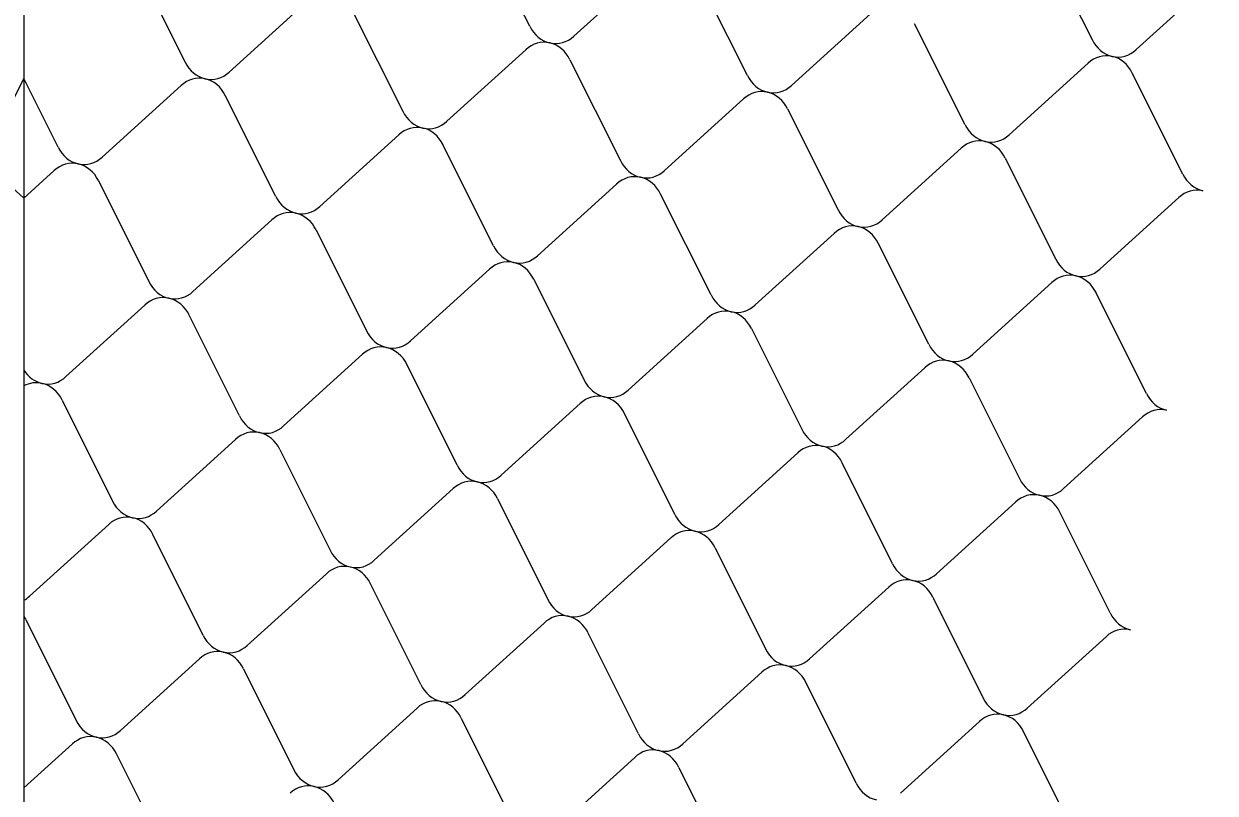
# Model space of a CAD drawing. Extents: x 638850 to 644908, y 297188 to 298900.
# Drawn here: x 640435.43 to 640471.63, y 297903.99 to 297927.35 of the extents above; entities that cross this region are included whole.
import ezdxf

# ---------------------------------------------------------------- set-up
doc = ezdxf.new("R2010")
doc.units = 0
doc.layers.add('3', color=7, linetype='Continuous')
doc.layers.add('5', color=7, linetype='Continuous')

msp = doc.modelspace()

# ---------------------------------------------------------------- linework, layer by layer
at = {"layer": '3'}
msp.add_line((640435.433, 298016.795), (640435.433, 297809.412), dxfattribs=at)
at = {"layer": '5'}
for p, q in [((640450.806, 297927.278), (640449.271, 297930.342)), ((640466.357, 297929.935), (640467.891, 297926.871)), ((640438.799, 297929.254), (640440.334, 297926.19)), ((640454.546, 297929.15), (640452.145, 297926.976)), ((640457.419, 297925.783), (640455.885, 297928.847)), ((640469.23, 297926.568), (640471.632, 297928.742)), ((640441.673, 297925.887), (640444.074, 297928.061)), ((640445.413, 297927.759), (640446.948, 297924.695)), ((640461.16, 297927.654), (640458.759, 297925.48)), ((640464.033, 297924.287), (640462.499, 297927.351)), ((640448.287, 297924.392), (640450.688, 297926.566)), ((640452.027, 297926.263), (640453.561, 297923.199)), ((640467.773, 297926.158), (640465.372, 297923.984)), ((640434.39, 297923.606), (640435.433, 297925.689)), ((640436.476, 297923.606), (640435.433, 297925.689)), ((640470.647, 297922.791), (640469.113, 297925.855)), ((640440.216, 297925.478), (640437.815, 297923.304)), ((640443.09, 297922.111), (640441.555, 297925.175)), ((640454.901, 297922.896), (640457.302, 297925.07)), ((640458.641, 297924.767), (640460.175, 297921.703)), ((640446.83, 297923.982), (640444.429, 297921.808)), ((640449.703, 297920.615), (640448.169, 297923.679)), ((640461.514, 297921.4), (640463.915, 297923.574)), ((640465.255, 297923.271), (640466.789, 297920.207)), ((640435.433, 297922.056), (640434.508, 297922.894)), ((640435.433, 297922.056), (640436.358, 297922.894)), ((640437.697, 297922.591), (640439.232, 297919.527)), ((640453.444, 297922.486), (640451.043, 297920.312)), ((640456.317, 297919.119), (640454.783, 297922.183)), ((640468.128, 297919.904), (640470.529, 297922.078)), ((640440.571, 297919.224), (640442.972, 297921.398)), ((640444.311, 297921.095), (640445.845, 297918.031)), ((640460.057, 297920.99), (640457.656, 297918.816)), ((640462.931, 297917.623), (640461.396, 297920.688)), ((640447.184, 297917.728), (640449.585, 297919.902)), ((640450.925, 297919.599), (640452.459, 297916.535)), ((640466.671, 297919.495), (640464.27, 297917.321)), ((640469.545, 297916.128), (640468.01, 297919.192)), ((640439.114, 297918.814), (640436.713, 297916.64)), ((640441.987, 297915.447), (640440.453, 297918.511)), ((640453.798, 297916.232), (640456.199, 297918.407)), ((640457.538, 297918.104), (640459.073, 297915.04)), ((640445.727, 297917.318), (640443.326, 297915.144)), ((640448.601, 297913.951), (640447.067, 297917.016)), ((640460.412, 297914.737), (640462.813, 297916.911)), ((640464.152, 297916.608), (640465.687, 297913.544)), ((640436.595, 297915.927), (640438.129, 297912.863)), ((640452.341, 297915.823), (640449.94, 297913.649)), ((640455.215, 297912.456), (640453.68, 297915.52)), ((640467.026, 297913.241), (640469.427, 297915.415)), ((640439.468, 297912.56), (640441.869, 297914.735)), ((640443.209, 297914.432), (640444.743, 297911.368)), ((640458.955, 297914.327), (640456.554, 297912.153)), ((640461.829, 297910.96), (640460.294, 297914.024)), ((640446.082, 297911.065), (640448.483, 297913.239)), ((640449.822, 297912.936), (640451.357, 297909.872)), ((640465.569, 297912.831), (640463.168, 297910.657)), ((640468.443, 297909.464), (640466.908, 297912.528)), ((640438.011, 297912.151), (640435.61, 297909.977)), ((640440.885, 297908.784), (640439.35, 297911.848)), ((640452.696, 297909.569), (640455.097, 297911.743)), ((640456.436, 297911.44), (640457.971, 297908.376)), ((640444.625, 297910.655), (640442.224, 297908.481)), ((640447.499, 297907.288), (640445.964, 297910.352)), ((640459.31, 297908.073), (640461.711, 297910.247)), ((640463.05, 297909.944), (640464.584, 297906.88)), ((640435.492, 297909.264), (640437.027, 297906.2)), ((640451.239, 297909.159), (640448.838, 297906.985)), ((640454.113, 297905.792), (640452.578, 297908.856)), ((640465.924, 297906.577), (640468.325, 297908.752)), ((640438.366, 297905.897), (640440.767, 297908.071)), ((640442.106, 297907.768), (640443.641, 297904.704)), ((640457.853, 297907.663), (640455.452, 297905.489)), ((640460.726, 297904.296), (640459.192, 297907.361)), ((640444.98, 297904.401), (640447.381, 297906.575)), ((640448.72, 297906.272), (640450.255, 297903.208)), ((640464.467, 297906.168), (640462.066, 297903.994)), ((640467.34, 297902.801), (640465.806, 297905.865)), ((640436.909, 297905.487), (640435.433, 297904.151)), ((640439.783, 297902.12), (640438.248, 297905.184)), ((640451.594, 297902.905), (640453.995, 297905.08)), ((640455.334, 297904.777), (640456.868, 297901.713))]:
    msp.add_line(p, q, dxfattribs=at)
for centre, start_param, end_param in [((640451.575, 297927.73), 1.977779, 2.8688), ((640451.575, 297927.73), 2.8688, 3.759822), ((640451.258, 297925.812), 6.010393, 6.901414), ((640451.258, 297925.812), 5.119372, 6.010393), ((640468.661, 297927.322), 1.977779, 2.8688), ((640468.343, 297925.404), 6.010393, 6.901414), ((640468.661, 297927.322), 2.8688, 3.759822), ((640468.343, 297925.404), 5.119372, 6.010393), ((640441.103, 297926.641), 1.977779, 2.8688), ((640441.103, 297926.641), 2.8688, 3.759822), ((640440.786, 297924.724), 6.010393, 6.901414), ((640440.786, 297924.724), 5.119372, 6.010393), ((640458.189, 297926.234), 1.977779, 2.8688), ((640457.871, 297924.316), 6.010393, 6.901414), ((640458.189, 297926.234), 2.8688, 3.759822), ((640457.871, 297924.316), 5.119372, 6.010393), ((640447.717, 297925.146), 1.977779, 2.8688), ((640447.4, 297923.228), 6.010393, 6.901414), ((640447.717, 297925.146), 2.8688, 3.759822), ((640447.4, 297923.228), 5.119372, 6.010393), ((640464.803, 297924.738), 1.977779, 2.8688), ((640464.485, 297922.82), 6.010393, 6.901414), ((640464.803, 297924.738), 2.8688, 3.759822), ((640464.485, 297922.82), 5.119372, 6.010393), ((640437.245, 297924.058), 1.977779, 2.8688), ((640436.928, 297922.14), 6.010393, 6.901414), ((640437.245, 297924.058), 2.8688, 3.759822), ((640436.928, 297922.14), 5.119372, 6.010393), ((640454.331, 297923.65), 1.977779, 2.8688), ((640454.013, 297921.732), 6.010393, 6.901414), ((640454.331, 297923.65), 2.8688, 3.759822), ((640454.013, 297921.732), 5.119372, 6.010393), ((640471.416, 297923.242), 1.977779, 2.8688), ((640471.099, 297921.324), 6.010393, 6.901414), ((640443.859, 297922.562), 1.977779, 2.8688), ((640443.542, 297920.644), 6.010393, 6.901414), ((640443.859, 297922.562), 2.8688, 3.759822), ((640443.542, 297920.644), 5.119372, 6.010393), ((640460.945, 297922.154), 1.977779, 2.8688), ((640460.627, 297920.236), 6.010393, 6.901414), ((640460.945, 297922.154), 2.8688, 3.759822), ((640460.627, 297920.236), 5.119372, 6.010393), ((640450.473, 297921.066), 1.977779, 2.8688), ((640450.155, 297919.148), 6.010393, 6.901414), ((640450.473, 297921.066), 2.8688, 3.759822), ((640450.155, 297919.148), 5.119372, 6.010393), ((640467.558, 297920.658), 1.977779, 2.8688), ((640467.241, 297918.741), 6.010393, 6.901414), ((640467.558, 297920.658), 2.8688, 3.759822), ((640440.001, 297919.978), 1.977779, 2.8688), ((640467.241, 297918.741), 5.119372, 6.010393), ((640439.684, 297918.06), 6.010393, 6.901414), ((640440.001, 297919.978), 2.8688, 3.759822), ((640439.684, 297918.06), 5.119372, 6.010393), ((640457.086, 297919.57), 1.977779, 2.8688), ((640456.769, 297917.652), 6.010393, 6.901414), ((640457.086, 297919.57), 2.8688, 3.759822), ((640456.769, 297917.652), 5.119372, 6.010393), ((640446.615, 297918.482), 1.977779, 2.8688), ((640446.297, 297916.564), 6.010393, 6.901414), ((640446.615, 297918.482), 2.8688, 3.759822), ((640463.7, 297918.075), 1.977779, 2.8688), ((640446.297, 297916.564), 5.119372, 6.010393), ((640463.7, 297918.075), 2.8688, 3.759822), ((640436.143, 297917.394), 2.105758, 2.8688), ((640463.383, 297916.157), 6.010393, 6.901414), ((640463.383, 297916.157), 5.119372, 6.010393), ((640435.825, 297915.476), 6.010393, 6.657418), ((640436.143, 297917.394), 2.8688, 3.759822), ((640453.228, 297916.986), 1.977779, 2.8688), ((640435.825, 297915.476), 5.119372, 6.010393), ((640453.228, 297916.986), 2.8688, 3.759822), ((640470.314, 297916.579), 1.977779, 2.8688), ((640452.911, 297915.069), 6.010393, 6.901414), ((640452.911, 297915.069), 5.119372, 6.010393), ((640442.757, 297915.898), 1.977779, 2.8688), ((640469.997, 297914.661), 6.010393, 6.901414), ((640442.757, 297915.898), 2.8688, 3.759822), ((640459.842, 297915.491), 1.977779, 2.8688), ((640442.439, 297913.98), 6.010393, 6.901414), ((640442.439, 297913.98), 5.119372, 6.010393), ((640459.842, 297915.491), 2.8688, 3.759822), ((640459.525, 297913.573), 6.010393, 6.901414), ((640459.525, 297913.573), 5.119372, 6.010393), ((640449.37, 297914.403), 1.977779, 2.8688), ((640449.37, 297914.403), 2.8688, 3.759822), ((640449.053, 297912.485), 6.010393, 6.901414), ((640449.053, 297912.485), 5.119372, 6.010393), ((640466.456, 297913.995), 1.977779, 2.8688), ((640466.456, 297913.995), 2.8688, 3.759822), ((640438.898, 297913.314), 1.977779, 2.8688), ((640466.139, 297912.077), 6.010393, 6.901414), ((640466.139, 297912.077), 5.119372, 6.010393), ((640438.898, 297913.314), 2.8688, 3.759822), ((640438.581, 297911.397), 6.010393, 6.901414), ((640438.581, 297911.397), 5.119372, 6.010393), ((640455.984, 297912.907), 1.977779, 2.8688), ((640455.984, 297912.907), 2.8688, 3.759822), ((640455.667, 297910.989), 6.010393, 6.901414), ((640455.667, 297910.989), 5.119372, 6.010393), ((640445.512, 297911.819), 1.977779, 2.8688), ((640445.512, 297911.819), 2.8688, 3.759822), ((640445.195, 297909.901), 6.010393, 6.901414), ((640445.195, 297909.901), 5.119372, 6.010393), ((640462.598, 297911.411), 1.977779, 2.8688), ((640462.281, 297909.493), 6.010393, 6.901414), ((640462.598, 297911.411), 2.8688, 3.759822), ((640462.281, 297909.493), 5.119372, 6.010393), ((640435.04, 297910.731), 3.515785, 3.759822), ((640452.126, 297910.323), 1.977779, 2.8688), ((640434.723, 297908.813), 5.119372, 5.247412), ((640451.809, 297908.405), 6.010393, 6.901414), ((640452.126, 297910.323), 2.8688, 3.759822), ((640451.809, 297908.405), 5.119372, 6.010393), ((640469.212, 297909.915), 1.977779, 2.8688), ((640468.895, 297907.997), 6.010393, 6.901414), ((640441.654, 297909.235), 1.977779, 2.8688), ((640441.337, 297907.317), 6.010393, 6.901414), ((640441.654, 297909.235), 2.8688, 3.759822), ((640441.337, 297907.317), 5.119372, 6.010393), ((640458.74, 297908.827), 1.977779, 2.8688), ((640458.423, 297906.909), 6.010393, 6.901414), ((640458.74, 297908.827), 2.8688, 3.759822), ((640458.423, 297906.909), 5.119372, 6.010393), ((640448.268, 297907.739), 1.977779, 2.8688), ((640447.951, 297905.821), 6.010393, 6.901414), ((640448.268, 297907.739), 2.8688, 3.759822), ((640447.951, 297905.821), 5.119372, 6.010393), ((640465.354, 297907.332), 1.977779, 2.8688), ((640465.036, 297905.414), 6.010393, 6.901414), ((640465.354, 297907.332), 2.8688, 3.759822), ((640465.036, 297905.414), 5.119372, 6.010393), ((640437.796, 297906.651), 1.977779, 2.8688), ((640437.479, 297904.733), 6.010393, 6.901414), ((640437.796, 297906.651), 2.8688, 3.759822), ((640437.479, 297904.733), 5.119372, 6.010393), ((640454.882, 297906.243), 1.977779, 2.8688), ((640454.565, 297904.326), 6.010393, 6.901414), ((640454.882, 297906.243), 2.8688, 3.759822), ((640454.565, 297904.326), 5.119372, 6.010393), ((640444.41, 297905.155), 1.977779, 2.8688), ((640444.093, 297903.237), 6.010393, 6.901414), ((640444.41, 297905.155), 2.8688, 3.759822), ((640444.093, 297903.237), 5.119372, 6.010393), ((640461.496, 297904.748), 1.977779, 2.8688)]:
    msp.add_ellipse(centre, major_axis=(-0.079, 0.976), ratio=0.893529, start_param=start_param, end_param=end_param, dxfattribs=at)

doc.saveas('drawing.dxf')
